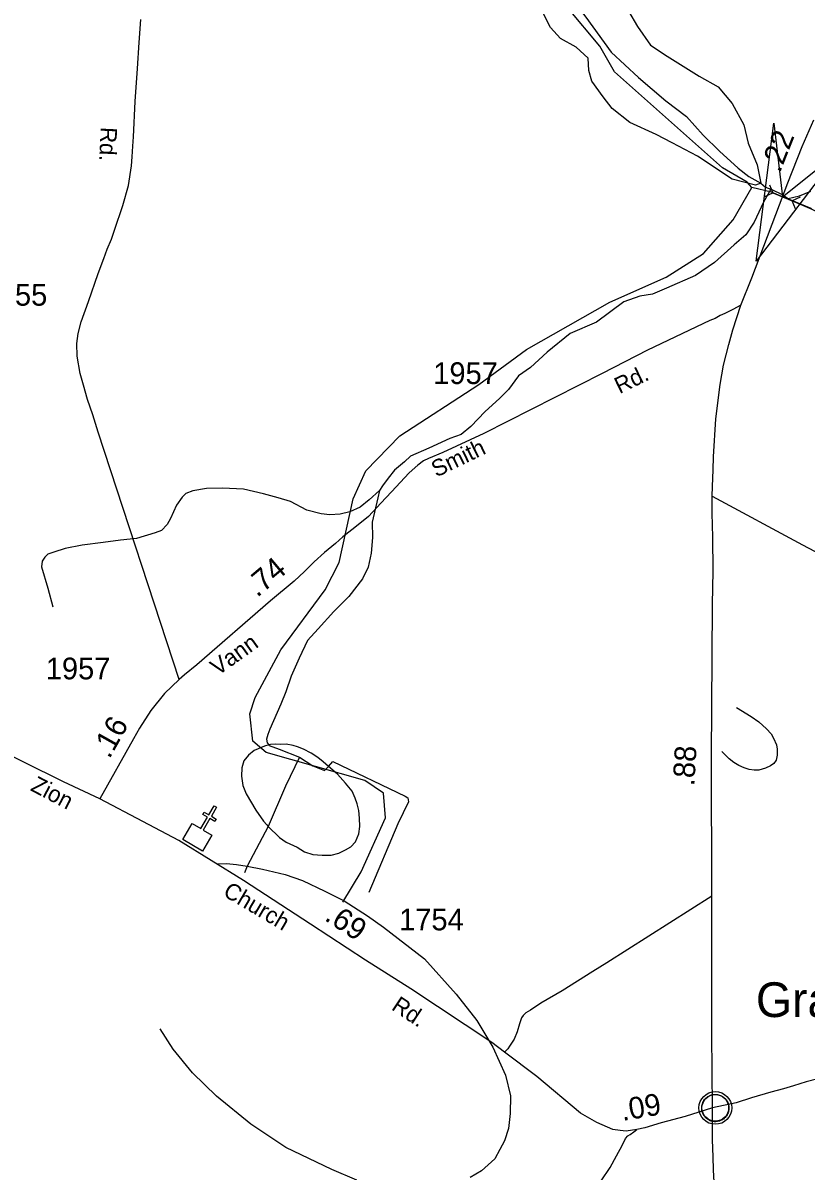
# Model space of a CAD drawing. Extents: x 2206922 to 2357709, y 510027 to 673830.
# Drawn here: x 2329230 to 2333739, y 516800 to 523412 of the extents above; entities that cross this region are included whole.
import ezdxf

# ---------------------------------------------------------------- set-up
doc = ezdxf.new("R2010")
doc.units = 0
for name, color, linetype in [('Exist Civil Demographics Community CELL', 7, 'Continuous'), ('Exist Civil Demographics Community Label', 7, 'Continuous'), ('Exist Cultural Church CELL', 7, 'Continuous'), ('Exist Hydrographic Creek Single Shore', 7, 'Continuous'), ('Exist Hydrographic Misc Water Feature', 7, 'Continuous'), ('Exist Road Non-System Type 51', 7, 'Continuous'), ('Exist Road Primary NC Attributed', 7, 'Continuous'), ('Exist Road Primary NC Service Mileage Hundredths English Label', 7, 'Continuous'), ('Exist Road Secondary Mileage Hundredths English Label', 7, 'Continuous'), ('Exist Road Secondary Structure Culvert Attributed CELL', 7, 'Continuous'), ('Exist Road Secondary Structure Culvert CELL', 7, 'Continuous'), ('Exist Road Secondary Type 51 Attributed', 7, 'Continuous'), ('Exist Road Secondary Type 51 Label', 7, 'Continuous'), ('Exist Road Secondary Type 51 Number Label', 7, 'Continuous')]:
    doc.layers.add(name, color=color, linetype=linetype)

msp = doc.modelspace()

# ---------------------------------------------------------------- linework, layer by layer
at = {"layer": 'Exist Civil Demographics Community CELL'}
msp.add_lwpolyline([(2333139.2, 517175.7), (2333140.2, 517181.3), (2333142, 517187.8), (2333144.9, 517195.1), (2333147.9, 517200.8), (2333151.2, 517206.5), (2333154.9, 517211.6), (2333158.9, 517216), (2333163.5, 517220.6), (2333169, 517225.2), (2333174.5, 517228.9), (2333179.3, 517231.7), (2333184.4, 517234.2), (2333189.9, 517236.5), (2333195.5, 517238.3), (2333199.8, 517239.5), (2333204.7, 517240.2), (2333208.8, 517240.9), (2333215.2, 517241.2), (2333219.6, 517241.1), (2333225.3, 517240.8), (2333230.2, 517240.1), (2333235.1, 517239.1), (2333240.1, 517237.7), (2333245.2, 517235.7), (2333251.9, 517232.8), (2333258.2, 517229.3), (2333263.2, 517225.8), (2333268.4, 517221.8), (2333271.7, 517218.6), (2333275.8, 517214.3), (2333279.7, 517209.6), (2333282.8, 517205), (2333285.9, 517200), (2333288.3, 517194.8), (2333290.4, 517189.8), (2333291.9, 517184.8), (2333293.2, 517180.2), (2333294.3, 517174.1), (2333294.9, 517169.4), (2333295.2, 517163.4), (2333295, 517157.6), (2333294.4, 517152), (2333293.5, 517146.5), (2333291.9, 517140.3), (2333290, 517134.5), (2333287.7, 517129.4), (2333284.5, 517123.4), (2333281.2, 517118.1), (2333277.8, 517113.4), (2333273.6, 517108.6), (2333268.3, 517103.7), (2333263.3, 517099.6), (2333258.3, 517096.1), (2333253.9, 517093.6), (2333247.1, 517090.4), (2333240, 517087.7), (2333234, 517086.2), (2333227.4, 517084.9), (2333223, 517084.4), (2333218.5, 517084.2), (2333212.9, 517084.2), (2333208.6, 517084.6), (2333203, 517085.3), (2333197.1, 517086.6), (2333192.5, 517087.9), (2333187.3, 517089.8), (2333182.7, 517091.8), (2333178.8, 517094), (2333172, 517098.1), (2333166.4, 517102.4), (2333161.5, 517106.9), (2333157.1, 517111.7), (2333153.9, 517115.7), (2333150.9, 517119.9), (2333146.8, 517127), (2333145.1, 517130.5), (2333143.4, 517134.5), (2333140.8, 517142.7), (2333139.2, 517149.8), (2333138.6, 517154.9), (2333138.2, 517161.2), (2333138.2, 517165.9), (2333138.7, 517172.4)], close=True, dxfattribs=at)
for centre, radius in [((2333216.9, 517163.3), 94.3), ((2333216.6, 517163.5), 76.7)]:
    msp.add_circle(centre, radius, dxfattribs=at)
at = {"layer": 'Exist Cultural Church CELL'}
msp.add_lwpolyline([(2330205.1, 518800.9), (2330254.2, 518772.1), (2330292.9, 518837.7), (2330265.3, 518853.9), (2330273.4, 518867.7), (2330301, 518851.4), (2330331.5, 518903.3), (2330345.3, 518895.1), (2330314.8, 518843.3), (2330342.4, 518827.1), (2330334.2, 518813.3), (2330306.7, 518829.5), (2330268, 518764), (2330317.6, 518734.6), (2330263.6, 518642.9), (2330151, 518709.2)], close=True, dxfattribs=at)
at = {"layer": 'Exist Hydrographic Creek Single Shore'}
for points in [[(2333426.9, 522463.9), (2333400.8, 522495.8), (2333258.9, 522578.7), (2332636.8, 523131.1), (2332551.9, 523278.7), (2332365.9, 523500.9)], [(2336267.9, 519667), (2336020, 519900.4), (2335782.9, 520189.6), (2335538.9, 520435.7), (2334933, 521021.6), (2334814.9, 521194.1), (2334585, 521667.2), (2334448.9, 521858.6), (2334272.9, 522038.6), (2334104, 522179.5), (2333774.4, 522338.8), (2333603.4, 522411.2), (2333540.7, 522437.7), (2333426.9, 522463.9)]]:
    msp.add_lwpolyline(points, dxfattribs=at)
at = {"layer": 'Exist Hydrographic Misc Water Feature'}
msp.add_line((2330642.7, 518784.9), (2330521.1, 518555.8), dxfattribs=at)
for points in [[(2331975.9, 524546.4), (2331986.2, 524532.5), (2332050.6, 524469.2), (2332172.2, 524338.6), (2332275.5, 524197.8), (2332362.9, 524058.8), (2332422.5, 523915.5), (2332453.7, 523819.8), (2332534.7, 523706.8), (2332631.7, 523605.9), (2332717.2, 523480.9), (2332767.8, 523391.5), (2332843.1, 523284.3), (2332939.7, 523221.4), (2333122.8, 523105.4), (2333233.3, 523044.7), (2333314.3, 522947.6), (2333381.6, 522826.4), (2333406.8, 522720.7), (2333458.1, 522595.3), (2333479.4, 522489.6)], [(2331943.3, 524416.1), (2332010.6, 524304.9), (2332065.5, 524205.5), (2332116.8, 524082.1), (2332161.5, 524000.7), (2332211.1, 523871.3), (2332333.5, 523626.7), (2332471.5, 523446.2), (2332617.5, 523243.9), (2332775, 523097.7), (2332932.3, 522963.4), (2333051.4, 522872.8), (2333146.4, 522765.8), (2333241.3, 522674.9), (2333348.4, 522576.1), (2333408.8, 522528.8), (2333479.4, 522489.6)], [(2333479.4, 522489.6), (2333447.4, 522477.3), (2333313.1, 522511.8), (2333114, 522645.6), (2332969.2, 522721.9), (2332876.7, 522769), (2332724, 522839.3), (2332623.1, 522920.2), (2332570.4, 522987.5), (2332505.4, 523076.8), (2332488.8, 523138.6), (2332484.1, 523210.5), (2332415.4, 523273.7), (2332324.9, 523322.8), (2332268.3, 523386.1), (2332202.9, 523515.3)], [(2331071.9, 518349.1), (2331177.9, 518524), (2331316.9, 518834.8), (2331306.9, 518975.5), (2331198, 519049.9), (2330629.8, 519210.8), (2330553.9, 519276.7), (2330535.9, 519433.4), (2330567.8, 519526.6), (2330714.9, 519801.6), (2330970, 520146.6), (2331050.9, 520304.1), (2331130.9, 520671.6), (2331203.9, 520832), (2331400.8, 521033.6), (2331855.8, 521330.9), (2332128.9, 521532.2), (2332608.9, 521804.3), (2332932.9, 521948.5), (2333147.8, 522085.2), (2333319.8, 522279.2), (2333426.9, 522463.9)], [(2333535.6, 522454.2), (2333494.3, 522379.8), (2333439.6, 522265.2), (2333392.6, 522192.8), (2333325.2, 522134.1), (2333212.4, 522032.9), (2333103.1, 521957.8), (2332936.2, 521884.1), (2332854.4, 521851.2), (2332782.6, 521838.4), (2332689.1, 521805.4), (2332532.4, 521689.8), (2332381.1, 521624.2), (2332248.5, 521516.8), (2332153.3, 521427.9), (2332083.8, 521379.1), (2332024.9, 521300.5), (2331973.3, 521250), (2331892.1, 521175.1), (2331809, 521088.3), (2331753.7, 521041.8), (2331688, 521019), (2331566.7, 520963.8), (2331461.1, 520916.7), (2331427.6, 520884.3), (2331370.2, 520835.7), (2331332.7, 520791.3), (2331301.1, 520747), (2331283.3, 520718.8)], [(2333479.4, 522489.6), (2333505.6, 522465.9), (2333535.6, 522454.2)], [(2333535.6, 522454.2), (2333541.7, 522452.3), (2333601.8, 522424.9), (2333636.2, 522401.3)], [(2333636.2, 522401.3), (2333701.9, 522416), (2333767.7, 522442.7)], [(2333636.2, 522401.3), (2333646.1, 522395.4), (2333766.7, 522344.8), (2333772.6, 522340.8)], [(2331283.3, 520718.8), (2331224, 520666.3), (2331172.5, 520623.7), (2331112.9, 520597.1), (2331057.1, 520582.5), (2330997, 520579.9), (2330947.2, 520585.3), (2330864.8, 520606.4), (2330770.4, 520655.4), (2330700.1, 520676.6), (2330616, 520699.7), (2330499.8, 520726.4), (2330379.8, 520733.1), (2330287.7, 520730.2), (2330208.2, 520717.3), (2330168, 520702.9), (2330146.3, 520680.7), (2330114.9, 520634.3), (2330079.8, 520558), (2330060.1, 520523.8), (2330028.6, 520489.5), (2329990.8, 520475.1), (2329883.2, 520444), (2329791.3, 520433), (2329691.7, 520419.9), (2329571.5, 520404.6), (2329473.9, 520385.6), (2329408.1, 520364.9), (2329372.4, 520352.5), (2329356.6, 520336.4), (2329340.8, 520312.2), (2329337.1, 520280.2), (2329372.6, 520156.6), (2329401.5, 520049)], [(2331283.3, 520718.8), (2331273.8, 520676.8), (2331241.4, 520536.5), (2331242.3, 520448.5), (2331235.3, 520358.5), (2331218.1, 520278.4), (2331184.8, 520210.1), (2331106.1, 520109.3), (2331019.2, 520022.3), (2330930.2, 519923.5), (2330868.9, 519854.9), (2330820.1, 519754.3), (2330775.2, 519650), (2330744.2, 519559.6), (2330714.9, 519489.4), (2330650.7, 519344.7), (2330640.8, 519314.7), (2330633.1, 519286.6), (2330635.3, 519266.6), (2330645.6, 519254.8)], [(2333337.9, 519469.6), (2333422.4, 519418.5), (2333466.7, 519387), (2333511.2, 519347.5), (2333537.4, 519317.8), (2333551.8, 519293.9), (2333568.2, 519254.2), (2333572.5, 519230.2), (2333572.7, 519194.2), (2333566.9, 519166.2), (2333553.2, 519148), (2333535.4, 519133.8), (2333505.4, 519119.5), (2333467.7, 519109.1), (2333439.6, 519108.8), (2333411.7, 519112.5), (2333383.6, 519122.2), (2333351.4, 519135.8), (2333323.1, 519153.6), (2333297.1, 519173.3), (2333254.6, 519216.8)], [(2330645.6, 519254.8), (2330621.6, 519246.5), (2330561.9, 519221.9), (2330528.1, 519195.5), (2330502.6, 519163.3), (2330491.2, 519123.1), (2330487.7, 519075.1), (2330496.1, 519021.2), (2330514.5, 518971.5), (2330571.5, 518878.1), (2330614.4, 518814.6), (2330634.3, 518794.8), (2330642.7, 518784.9)], [(2330988.6, 519130.5), (2330958.3, 519156.1), (2330928.1, 519181.8), (2330889.8, 519207.4), (2330845.7, 519228.9), (2330811.7, 519242.5), (2330785.6, 519250.3), (2330745.4, 519257.8), (2330715.3, 519257.5), (2330681.4, 519259.1), (2330655.4, 519256.8), (2330645.6, 519254.8)], [(2330645.6, 519254.8), (2330647.6, 519250.8), (2330705.8, 519229.4), (2330822.1, 519182.7)], [(2330822.1, 519182.7), (2330742.1, 519015.9), (2330642.7, 518784.9)], [(2330822.1, 519182.7), (2330898.6, 519133.5), (2330966.9, 519106.3), (2330988.6, 519130.5)], [(2330988.6, 519130.5), (2331014.4, 519158.8), (2331430.3, 518959.3), (2331446.3, 518949.5), (2331450.6, 518925.6), (2331388.1, 518798.9), (2331222.4, 518403.3)], [(2330642.7, 518784.9), (2330707.1, 518721.7), (2330745.4, 518694.1), (2330808, 518664.8), (2330852, 518639.3), (2330900, 518623.8), (2330952.1, 518618.3), (2331004.2, 518618.9), (2331048.1, 518631.4), (2331087.9, 518649.8), (2331117.6, 518668.1), (2331145.3, 518696.4), (2331165, 518742.6), (2331170.3, 518784.6), (2331167.8, 518832.6), (2331163.3, 518876.5), (2331154.9, 518914.4), (2331142.6, 518948.2), (2331126.2, 518988.1), (2331087.7, 519033.6), (2331041.1, 519085.1), (2330988.6, 519130.5)], [(2330351.1, 518569.9), (2330401.1, 518570.5), (2330459.2, 518565.1), (2330521.1, 518555.8)], [(2330521.1, 518555.8), (2330513.3, 518535.7), (2330505.5, 518517.6)], [(2330521.1, 518555.8), (2330609.1, 518538.7), (2330739.3, 518508.1), (2330839.9, 518473.2), (2330968.3, 518412.6), (2331078.8, 518355.9), (2331214, 518269.3), (2331306.4, 518204.4), (2331542.5, 518023), (2331724.3, 517819.1), (2331843.9, 517666.4), (2331935.5, 517513.5), (2332009.2, 517352.4), (2332036.6, 517232.7), (2332035.6, 517130.7), (2332026.6, 517044.7), (2332003.4, 516974.5), (2331975.9, 516924.2), (2331946.4, 516869.9), (2331871.2, 516801.1), (2331805.5, 516762.5)], [(2331152, 516747.4), (2331009.5, 516807.9), (2330744.4, 516935), (2330541.2, 517070.7), (2330345.4, 517230.6), (2330206.1, 517365), (2330094.6, 517501.7), (2330019.3, 517618.9)]]:
    msp.add_lwpolyline(points, dxfattribs=at)
at = {"layer": 'Exist Road Non-System Type 51'}
for points in [[(2333198.2, 520686), (2333718.1, 520406.3), (2333857, 520334.4), (2333961.6, 520282), (2333991.6, 520259), (2334016.1, 520239.4), (2334031.9, 520219.9), (2334045, 520201.9)], [(2333197.4, 518382.2), (2332592, 517998.6), (2332511.9, 517949.1), (2332334.4, 517838.2), (2332212.2, 517766.4), (2332153, 517726), (2332125.3, 517710.9), (2332110.2, 517695.8), (2332100.2, 517683.2), (2332088.8, 517647.9), (2332075, 517602.6), (2332058.6, 517559.7), (2332030.9, 517519.4), (2332022.1, 517503), (2332002.9, 517485.3)]]:
    msp.add_lwpolyline(points, dxfattribs=at)
at = {"layer": 'Exist Road Primary NC Attributed'}
for points in [[(2333364.1, 521787.7), (2333427.1, 521943.5), (2333634.2, 522491.3), (2333717.5, 522700.7), (2333783.8, 522855.3)], [(2333200.6, 517163.7), (2333197.4, 517585.6), (2333197.4, 518125.4), (2333197.4, 518382.2), (2333194.9, 519187.8), (2333198.2, 519761.9), (2333199.8, 520062.8), (2333204.7, 520255.9), (2333201.5, 520450.5), (2333198.2, 520589.5), (2333198.2, 520686), (2333199.8, 520741.7), (2333204.7, 520838.2), (2333206.4, 520913.4), (2333219.4, 521132.6), (2333245.6, 521330.5), (2333263.6, 521441.7), (2333295.3, 521560.3), (2333318.3, 521644.6), (2333364.1, 521787.7)], [(2333613.1, 515892.8), (2333531.4, 515983.5), (2333447.3, 516094.6), (2333406.1, 516160.1), (2333364.7, 516232.1), (2333286.2, 516407.1), (2333260.1, 516490.5), (2333238.8, 516572.3), (2333219.2, 516675.4), (2333209.4, 516735.9), (2333206.9, 516807.1), (2333203.7, 516882.3), (2333200.4, 516978.8), (2333200.6, 517163.7)]]:
    msp.add_lwpolyline(points, dxfattribs=at)
at = {"layer": 'Exist Road Secondary Structure Culvert Attributed CELL'}
msp.add_lwpolyline([(2333936.7, 522677), (2333451.1, 522041.3), (2333553.8, 522834.6), (2333603.4, 522411.2)], close=True, dxfattribs=at)
at = {"layer": 'Exist Road Secondary Structure Culvert CELL'}
for p, q in [((2333528.5, 522480.8), (2333547.2, 522433.6)), ((2333501.1, 522412.4), (2333547.2, 522433.6)), ((2333547.2, 522433.6), (2333659.5, 522388.7)), ((2333705.6, 522409.9), (2333659.5, 522388.7)), ((2333678.2, 522341.5), (2333659.5, 522388.7))]:
    msp.add_line(p, q, dxfattribs=at)
at = {"layer": 'Exist Road Secondary Type 51 Attributed'}
for points in [[(2330129.7, 519631), (2329662.9, 521054.8), (2329631.8, 521156.2), (2329602.4, 521242.9), (2329577.9, 521326.3), (2329559.1, 521394.2), (2329541.7, 521492.4), (2329540.5, 521566.8), (2329548.4, 521623.9), (2329565.8, 521690.1), (2329606.5, 521808), (2329662.9, 521969.2), (2329695.6, 522055.9), (2329715.2, 522109.8), (2329739.7, 522167.1), (2329757.7, 522219.4), (2329805.1, 522360.1), (2329837, 522477), (2329855, 522589.9), (2329858.2, 522642.2), (2329863.1, 522702.8), (2329866.4, 522756.7), (2329875.9, 522960.8), (2329890.1, 523150.1), (2329898.3, 523300.6), (2329908.1, 523431.5)], [(2333364.1, 521787.7), (2333318.3, 521761.5), (2333271.5, 521739.9), (2333244.8, 521727.2), (2333215.4, 521710.8), (2333185.9, 521697.7), (2332827.1, 521528.4), (2332564.7, 521393.5), (2331883.8, 521047.5), (2331646.8, 520937.9), (2331565.1, 520904.2), (2331537.3, 520890.5), (2331503.7, 520865.4), (2331454.3, 520821), (2331351.4, 520711.8), (2331290.2, 520647.3), (2331219.1, 520570.4), (2331141.7, 520505.7), (2331072.4, 520453.1), (2331029.5, 520415.2), (2330965.8, 520362.9), (2330906.9, 520308.9), (2330851.4, 520253.3), (2330790.9, 520197.7), (2330655.2, 520083.2), (2330231.9, 519715.3), (2330160.8, 519657.2), (2330129.7, 519631)], [(2330129.7, 519631), (2330045.5, 519550.1), (2329965.4, 519451.9), (2329901.7, 519350.5), (2329865.7, 519288.4), (2329672.8, 518943.2)], [(2329672.8, 518943.2), (2329463.5, 519041.4), (2328783.2, 519376.8), (2328673.1, 519428)], [(2332764.7, 517040.1), (2332704.2, 517030.3), (2332668.3, 517033.6), (2332625.8, 517040.1), (2332534.8, 517080.3), (2332440.2, 517134.1), (2332188.7, 517344.9), (2332002.9, 517485.3), (2331930.6, 517539.9), (2331462.9, 517850.1), (2331202.1, 518015), (2330885, 518222.7), (2330500.8, 518473), (2330128.1, 518703.6), (2329919.6, 518814), (2329672.8, 518943.2)], [(2336954, 518243.4), (2336705.9, 518168.9), (2336302.7, 518054.2), (2335455, 517809.2), (2333808, 517331.2), (2333739.3, 517313.2), (2333666.6, 517291.2), (2333609.1, 517273.2), (2333535.5, 517253.6), (2333426, 517220.9), (2333337.7, 517193.1), (2333200.6, 517163.7)], [(2333200.6, 517163.7), (2333043.5, 517114.6), (2332904.5, 517076.9), (2332811.3, 517049.1), (2332764.7, 517040.1)], [(2330776.5, 514296.3), (2330859.9, 514457.2), (2330940, 514610.4), (2331029.4, 514765.2), (2331092, 514875.9), (2331149.8, 514957.7), (2331337.8, 515176.3), (2331506.7, 515366.1), (2331859.8, 515793.5), (2332166.1, 516197), (2332509.7, 516665.6), (2332558.7, 516744.1), (2332611.1, 516821), (2332648.7, 516888), (2332679.7, 516946.9), (2332699.3, 516987.8), (2332712.4, 517002.5), (2332725.5, 517010.7), (2332746.7, 517025.4), (2332764.7, 517040.1)]]:
    msp.add_lwpolyline(points, dxfattribs=at)

# ---------------------------------------------------------------- texts
at = {"layer": 'Exist Civil Demographics Community Label'}
msp.add_text('Gradys', height=200, dxfattribs=at).set_placement((2333450.6, 517686.8))
at = {"layer": 'Exist Road Primary NC Service Mileage Hundredths English Label'}
for s, rotation, p in [('.22', 68.28672, (2333588.5, 522545.6)), ('.88', 86.62966, (2333095.5, 519014.5))]:
    msp.add_text(s, height=125, rotation=rotation, dxfattribs=at).set_placement(p)
at = {"layer": 'Exist Road Secondary Mileage Hundredths English Label'}
for s, rotation, p in [('.74', 40.15912, (2330578.6, 520100.4)), ('.16', 60.79784, (2329727.7, 519169.6)), ('.69', 326.77505, (2330960.7, 518247.8)), ('.09', 9.58298, (2332682.5, 517088.2))]:
    msp.add_text(s, height=125, rotation=rotation, dxfattribs=at).set_placement(p)
at = {"layer": 'Exist Road Secondary Type 51 Label'}
for s, rotation, p in [('Rd.', 267.37894, (2329677.7, 522814.4)), ('Rd.', 25.81058, (2332665, 521274.1)), ('Smith', 25.81058, (2331610.5, 520793.6)), ('Vann', 35.56233, (2330352.4, 519650)), ('Zion', 332.35145, (2329267.9, 518994.4)), ('Church', 329.48144, (2330376.1, 518389)), ('Rd.', 326.38325, (2331346.4, 517733.1))]:
    msp.add_text(s, height=95, rotation=rotation, dxfattribs=at).set_placement(p)
at = {"layer": 'Exist Road Secondary Type 51 Number Label'}
for s, p in [('1955', (2328998.2, 521784)), ('1957', (2331592.6, 521332.7)), ('1957', (2329361.5, 519631.9)), ('1754', (2331396, 518186.3))]:
    msp.add_text(s, height=125, dxfattribs=at).set_placement(p)

doc.saveas('drawing.dxf')
